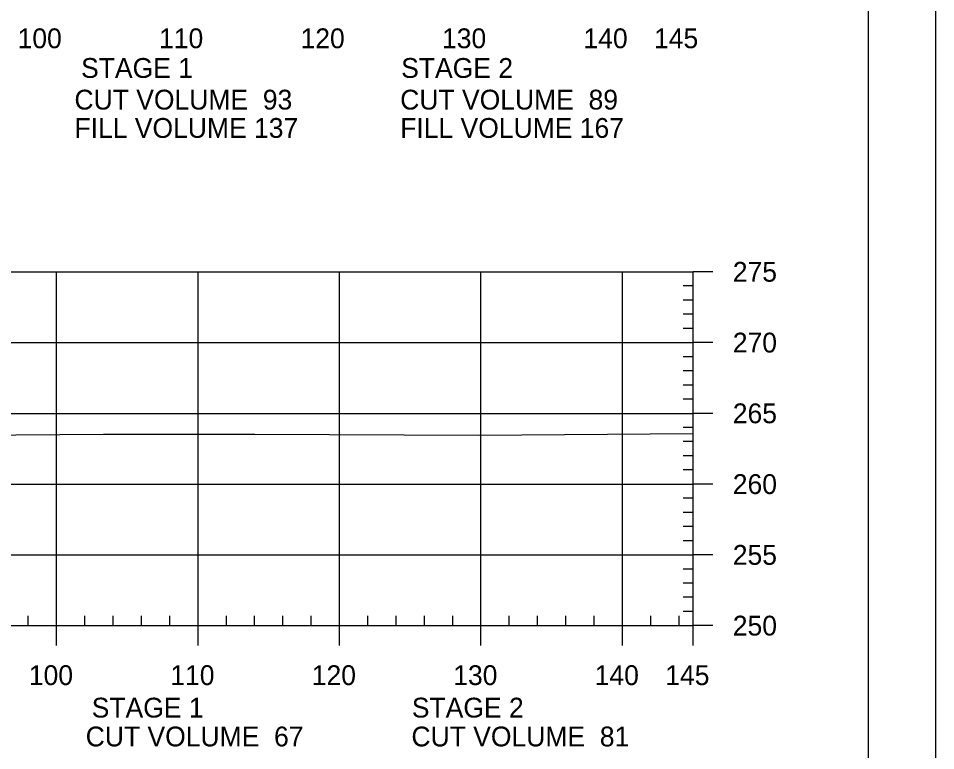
# Model space of a CAD drawing. Extents: x 1365647 to 1367999, y 387113 to 400173.
# Drawn here: x 1365992.2 to 1366057, y 389185.6 to 389237.3 of the extents above; entities that cross this region are included whole.
import ezdxf

# ---------------------------------------------------------------- set-up
doc = ezdxf.new("R2010")
doc.units = 0
for name, color, linetype in [('R_Axis', 7, 'Continuous'), ('R_Axis Annot', 7, 'Continuous'), ('R_Border', 7, 'Continuous'), ('R_Exist Surface', 7, 'Continuous'), ('R_Grid', 7, 'Continuous'), ('R_No Plot', 7, 'Continuous')]:
    doc.layers.add(name, color=color, linetype=linetype)

msp = doc.modelspace()

# ---------------------------------------------------------------- linework, layer by layer
at = {"layer": 'R_Axis'}
for p, q in [((1366039.888, 389194.421), (1366039.888, 389219.421)), ((1366041.288, 389219.421), (1366039.888, 389219.421)), ((1366039.888, 389218.421), (1366039.188, 389218.421)), ((1366039.888, 389217.421), (1366039.188, 389217.421)), ((1366039.888, 389216.421), (1366039.188, 389216.421)), ((1366039.888, 389215.421), (1366039.188, 389215.421)), ((1366041.288, 389214.421), (1366039.888, 389214.421)), ((1366039.888, 389213.421), (1366039.188, 389213.421)), ((1366039.888, 389212.421), (1366039.188, 389212.421)), ((1366039.888, 389211.421), (1366039.188, 389211.421)), ((1366039.888, 389210.421), (1366039.188, 389210.421)), ((1366041.288, 389209.421), (1366039.888, 389209.421)), ((1366039.888, 389208.421), (1366039.188, 389208.421)), ((1366039.888, 389207.421), (1366039.188, 389207.421)), ((1366039.888, 389206.421), (1366039.188, 389206.421)), ((1366039.888, 389205.421), (1366039.188, 389205.421)), ((1366041.288, 389204.421), (1366039.888, 389204.421)), ((1366039.888, 389203.421), (1366039.188, 389203.421)), ((1366039.888, 389202.421), (1366039.188, 389202.421)), ((1366039.888, 389201.421), (1366039.188, 389201.421)), ((1366039.888, 389200.421), (1366039.188, 389200.421)), ((1366041.288, 389199.421), (1366039.888, 389199.421)), ((1366039.888, 389198.421), (1366039.188, 389198.421)), ((1366039.888, 389197.421), (1366039.188, 389197.421)), ((1366039.888, 389196.421), (1366039.188, 389196.421)), ((1366039.888, 389195.421), (1366039.188, 389195.421)), ((1365992.888, 389194.421), (1365992.888, 389195.121)), ((1365996.888, 389194.421), (1365996.888, 389195.121)), ((1365998.888, 389194.421), (1365998.888, 389195.121)), ((1366000.888, 389194.421), (1366000.888, 389195.121)), ((1366002.888, 389194.421), (1366002.888, 389195.121)), ((1366006.888, 389194.421), (1366006.888, 389195.121)), ((1366008.888, 389194.421), (1366008.888, 389195.121)), ((1366010.888, 389194.421), (1366010.888, 389195.121)), ((1366012.888, 389194.421), (1366012.888, 389195.121)), ((1366016.888, 389194.421), (1366016.888, 389195.121)), ((1366018.888, 389194.421), (1366018.888, 389195.121)), ((1366020.888, 389194.421), (1366020.888, 389195.121)), ((1366022.888, 389194.421), (1366022.888, 389195.121)), ((1366026.888, 389194.421), (1366026.888, 389195.121)), ((1366028.888, 389194.421), (1366028.888, 389195.121)), ((1366030.888, 389194.421), (1366030.888, 389195.121)), ((1366032.888, 389194.421), (1366032.888, 389195.121)), ((1366036.888, 389194.421), (1366036.888, 389195.121)), ((1366038.888, 389194.421), (1366038.888, 389195.121)), ((1365749.888, 389194.421), (1366039.888, 389194.421)), ((1365994.888, 389193.021), (1365994.888, 389194.421)), ((1366004.888, 389193.021), (1366004.888, 389194.421)), ((1366014.888, 389193.021), (1366014.888, 389194.421)), ((1366024.888, 389193.021), (1366024.888, 389194.421)), ((1366034.888, 389193.021), (1366034.888, 389194.421)), ((1366039.888, 389193.021), (1366039.888, 389194.421)), ((1366041.288, 389194.421), (1366039.888, 389194.421))]:
    msp.add_line(p, q, dxfattribs=at)
at = {"layer": 'R_Border'}
msp.add_line((1366052.275, 389083.421), (1366052.275, 389288.881), dxfattribs=at)
at = {"layer": 'R_Exist Surface'}
msp.add_lwpolyline([(1365941.396, 389207.704), (1365942.596, 389207.728), (1365943.631, 389207.641), (1365949.702, 389207.638), (1365953.078, 389207.682), (1365960.12, 389207.715), (1365969.837, 389207.736), (1365976.538, 389207.778), (1365998.204, 389207.942), (1366008.893, 389207.946), (1366024.74, 389207.869), (1366039.888, 389207.998)], dxfattribs=at)
at = {"layer": 'R_Grid'}
for p, q in [((1365749.888, 389219.421), (1366039.888, 389219.421)), ((1365994.888, 389194.421), (1365994.888, 389219.421)), ((1366004.888, 389194.421), (1366004.888, 389219.421)), ((1366014.888, 389194.421), (1366014.888, 389219.421)), ((1366024.888, 389194.421), (1366024.888, 389219.421)), ((1366034.888, 389194.421), (1366034.888, 389219.421)), ((1366039.888, 389194.421), (1366039.888, 389219.421)), ((1365749.888, 389214.421), (1366039.888, 389214.421)), ((1365749.888, 389209.421), (1366039.888, 389209.421)), ((1365749.888, 389204.421), (1366039.888, 389204.421)), ((1365749.888, 389199.421), (1366039.888, 389199.421)), ((1365749.888, 389194.421), (1366039.888, 389194.421))]:
    msp.add_line(p, q, dxfattribs=at)
at = {"layer": 'R_No Plot'}
msp.add_lwpolyline([(1365723.687, 389292.775), (1366057.027, 389292.775), (1366057.027, 389079.438), (1365723.687, 389079.438)], close=True, dxfattribs=at)

# ---------------------------------------------------------------- texts
at = {"layer": 'R_Axis Annot'}
for s, p in [('100', (1365992.133, 389235.221)), ('110', (1366002.133, 389235.221)), ('120', (1366012.133, 389235.221)), ('130', (1366022.133, 389235.221)), ('140', (1366032.133, 389235.221)), ('145', (1366037.121, 389235.221)), ('STAGE 1', (1365996.62, 389233.125)), ('STAGE 2', (1366019.248, 389233.125)), ('CUT VOLUME  93', (1365996.152, 389230.887)), ('CUT VOLUME  89', (1366019.178, 389230.887)), ('FILL VOLUME 137', (1365996.152, 389228.887)), ('FILL VOLUME 167', (1366019.178, 389228.887)), ('275', (1366042.688, 389218.721)), ('270', (1366042.688, 389213.721)), ('265', (1366042.688, 389208.721)), ('260', (1366042.688, 389203.721)), ('255', (1366042.688, 389198.721)), ('250', (1366042.688, 389193.721)), ('100', (1365992.927, 389190.221)), ('110', (1366002.927, 389190.221)), ('120', (1366012.927, 389190.221)), ('130', (1366022.927, 389190.221)), ('140', (1366032.927, 389190.221)), ('145', (1366037.914, 389190.221)), ('STAGE 1', (1365997.371, 389187.926)), ('STAGE 2', (1366020, 389187.926)), ('CUT VOLUME  67', (1365996.946, 389185.887)), ('CUT VOLUME  81', (1366019.972, 389185.887))]:
    msp.add_text(s, height=1.4, dxfattribs=at).set_placement(p)

doc.saveas('drawing.dxf')
